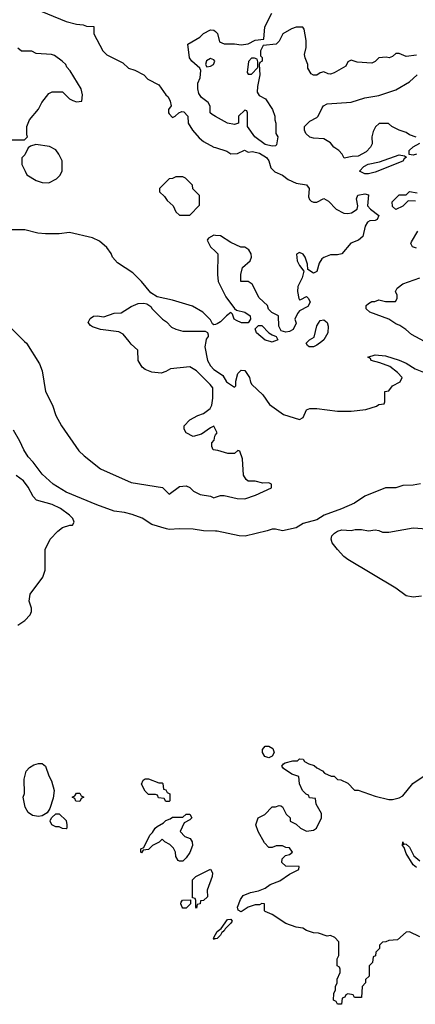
# Model space of a CAD drawing. Header units: inches. Extents: x 2348352 to 2479776, y 460422 to 613655.
# Tile 544 of 590: x 2458860 to 2461163, y 566146 to 571871. Entities that reach past the tile are written whole.
import ezdxf

# ---------------------------------------------------------------- set-up
doc = ezdxf.new("R2010")
doc.units = ezdxf.units.IN
doc.header["$MEASUREMENT"] = 0
for name, color, linetype in [('C4556', 7, 'Continuous'), ('C4557', 7, 'Continuous'), ('C4566', 7, 'Continuous'), ('C4567', 7, 'Continuous')]:
    doc.layers.add(name, color=color, linetype=linetype)

msp = doc.modelspace()

# ---------------------------------------------------------------- linework, layer by layer
at = {"layer": 'C4556', "color": 4}
for points, elevation in [([(2458888.7, 570000), (2458898.8, 569990), (2458974.8, 569870), (2458990.8, 569830), (2459011, 569710), (2459050.8, 569630), (2459071, 569570), (2459102.8, 569510), (2459204.1, 569364.1), (2459234.6, 569334.6), (2459330, 569260.7), (2459510, 569180.7), (2459690.6, 569150.6), (2459730, 569112), (2459790, 569158), (2459830, 569161), (2459850, 569151.3), (2459872, 569130), (2459910.9, 569110.9), (2459970, 569101), (2459990, 569092), (2460000, 569095.2)], 36), ([(2460000, 569488), (2459990, 569508), (2459970, 569499), (2459918.8, 569461.2), (2459870, 569448), (2459828.9, 569468.9), (2459818, 569490), (2459818, 569510), (2459850, 569544.7), (2459898, 569570), (2459930, 569581), (2459969.3, 569610.7), (2459979, 569630), (2459985.2, 569670), (2459984, 569730), (2459969.2, 569750), (2459890, 569829.4), (2459850, 569852.7), (2459738, 569842), (2459710, 569825.2), (2459683.5, 569816.5), (2459630, 569822.7), (2459590, 569837.2), (2459574, 569850), (2459549.3, 569890), (2459548.7, 569950), (2459510, 569984), (2459496.8, 570000)], 36), ([(2459943.6, 570000), (2459937.3, 569970), (2459954, 569890), (2459970, 569858), (2459990, 569838), (2460000, 569831.1)], 36), ([(2460000, 568897.2), (2459930, 568898.4), (2459869.6, 568909.6), (2459790, 568911.8), (2459730, 568906.6), (2459715.3, 568910), (2459630, 568936.3), (2459572.6, 568972.6), (2459514.7, 568994.8), (2459470, 569006.3), (2459410, 569013), (2459309.2, 569050), (2459130, 569124.7), (2459055.1, 569170), (2458990, 569229.5), (2458938.9, 569298.9), (2458909.4, 569330), (2458883.7, 569370), (2458861.2, 569421.2), (2458824.8, 569484.8)], 36), ([(2460000, 569368.6), (2459986, 569370), (2459978, 569390), (2459978, 569410), (2459993.2, 569426.8), (2459995.3, 569450), (2460000, 569456.8)], 36), ([(2458850, 568351.3), (2458890, 568378), (2458922, 568410), (2458928.7, 568430), (2458928.7, 568450), (2458915.3, 568490), (2458922, 568530), (2458995.3, 568630), (2459008.7, 568670), (2459008, 568790), (2459038, 568850), (2459083.1, 568896.9), (2459110, 568918), (2459152, 568932), (2459168, 568932), (2459178, 568950), (2459169, 568970), (2459149.2, 568990), (2459097.2, 569030), (2459050, 569053.3), (2458958, 569078), (2458938, 569098), (2458910, 569154), (2458882.7, 569190), (2458840.1, 569220.1)], 44), ([(2460000, 566527.3), (2459993.2, 566526.8), (2459990, 566522), (2459987.6, 566530), (2460000, 566552.6)], 36)]:
    msp.add_lwpolyline(points, dxfattribs=dict(at, elevation=elevation))
at = {"layer": 'C4556', "color": 4, "elevation": 36}
for points in [[(2458970, 567237.2), (2458935.3, 567244.7), (2458910, 567261.2), (2458891.7, 567291.7), (2458881.2, 567350), (2458888.9, 567371.1), (2458885.6, 567454.4), (2458898, 567502), (2458917, 567523), (2458941.5, 567538.5), (2458970, 567546.8), (2458990, 567546), (2459010.9, 567530.9), (2459030, 567474), (2459046, 567446), (2459061, 567390), (2459055.3, 567344.7), (2459036, 567284), (2459019.8, 567260.2), (2458990, 567242)], [(2459670, 567434), (2459690, 567434), (2459694, 567430), (2459698, 567398), (2459710, 567394), (2459718, 567378), (2459734, 567370), (2459734, 567330), (2459730, 567326), (2459710, 567326), (2459702, 567342), (2459667.3, 567347.3), (2459662, 567362), (2459650, 567366), (2459610, 567366), (2459590, 567386), (2459570, 567426), (2459578, 567450), (2459590, 567458), (2459610, 567458)], [(2459210, 567326), (2459187.3, 567327.3), (2459182, 567342), (2459166, 567350), (2459182, 567358), (2459190, 567374), (2459210, 567374), (2459218, 567358), (2459234, 567350), (2459218, 567342)], [(2459130, 567166), (2459110, 567168), (2459090, 567178), (2459070, 567178), (2459048, 567190), (2459038, 567210), (2459040.4, 567219.6), (2459047.3, 567232.7), (2459070, 567254), (2459090, 567254), (2459130, 567214), (2459134, 567190), (2459134, 567170)], [(2459790, 566978), (2459783.1, 566983.1), (2459770, 567006), (2459768, 567030), (2459754.6, 567054.6), (2459734.6, 567074.6), (2459706, 567090), (2459690, 567106), (2459671.6, 567088.4), (2459634, 567070), (2459610, 567046), (2459578, 567042), (2459570, 567026), (2459566, 567030), (2459566, 567050), (2459582, 567058), (2459618, 567130), (2459634, 567146), (2459648.9, 567171.1), (2459660.2, 567179.8), (2459698, 567202), (2459710, 567214), (2459736.4, 567223.6), (2459750, 567234), (2459810, 567234), (2459828.4, 567251.6), (2459850, 567252), (2459862, 567230), (2459850, 567218), (2459818, 567202), (2459794, 567150), (2459821, 567121), (2459852, 567110), (2459864.7, 567090), (2459866, 567070), (2459850.9, 567029.1), (2459830, 566998), (2459810, 566978)], [(2459890, 566706), (2459886, 566710), (2459886, 566750), (2459882, 566762), (2459866, 566766), (2459866, 566870), (2459886, 566890), (2459971.6, 566931.6), (2459982, 566910), (2459981, 566890), (2459952, 566810), (2459954, 566770), (2459930, 566748.7), (2459912.7, 566747.3), (2459911.3, 566730), (2459894, 566726)], [(2459810, 566706), (2459806, 566710), (2459798, 566730), (2459800.4, 566739.6), (2459808.4, 566751.6), (2459854, 566754), (2459854, 566730), (2459830, 566706)]]:
    msp.add_lwpolyline(points, close=True, dxfattribs=at)
at = {"layer": 'C4557', "color": 4, "elevation": 36}
for points in [[(2458914, 571950), (2459130, 571861), (2459190, 571844.7), (2459230, 571842), (2459250, 571834), (2459292.7, 571832.7), (2459292, 571790), (2459344.7, 571690), (2459367.5, 571667.5), (2459459.8, 571619.8), (2459494, 571590), (2459530, 571578), (2459582, 571550), (2459606.4, 571526.4), (2459670, 571492), (2459710, 571434), (2459723.6, 571423.6), (2459736.9, 571396.9), (2459742, 571370), (2459726.8, 571350), (2459726, 571330), (2459730, 571324.7), (2459750, 571302), (2459766, 571310), (2459786, 571330), (2459803.1, 571336.9), (2459816, 571336), (2459838, 571310), (2459841, 571270), (2459866, 571230), (2459904.1, 571184.1), (2459930, 571162.8), (2459990, 571131), (2460000, 571127.8)], [(2460000, 571308.9), (2459980.2, 571320.2), (2459969, 571330), (2459968.4, 571368.4), (2459958, 571390), (2459918.4, 571418.4), (2459903, 571443), (2459897, 571470), (2459898, 571502), (2459910, 571534), (2459915.3, 571575.3), (2459908, 571590), (2459862, 571630), (2459848.7, 571650), (2459838, 571730), (2459909.2, 571770.8), (2459930, 571792), (2459970, 571812), (2459991.1, 571811.1), (2460000, 571801.9)], [(2458792, 571172), (2458888, 571172), (2458906, 571190), (2458902, 571202), (2458902, 571250), (2458918, 571290), (2458968.9, 571351.1), (2458989.1, 571390.9), (2459030, 571442), (2459050, 571452), (2459110, 571452), (2459150, 571412), (2459170, 571402), (2459190, 571394), (2459222, 571398), (2459226, 571434), (2459218, 571470), (2459153.6, 571573.6), (2459134.6, 571594.6), (2459128, 571610), (2459108, 571630), (2459063.1, 571663.1), (2459046, 571670), (2458955.3, 571675.3), (2458930, 571688), (2458870, 571688), (2458850, 571706)], [(2460000, 570100), (2459990, 570098), (2459982, 570102), (2459970, 570126), (2459926, 570170), (2459866.3, 570206.3), (2459750, 570241.2), (2459660.4, 570260.4), (2459623.1, 570283.1), (2459569, 570350), (2459519.1, 570399.1), (2459430, 570457.2), (2459401.2, 570490), (2459392.1, 570512.1), (2459367, 570547), (2459324.1, 570584.1), (2459283.7, 570603.7), (2459150, 570634), (2459090, 570626.6), (2459010, 570626.6), (2458966, 570630), (2458890, 570648.7), (2458730, 570649)], [(2460000, 570617.3), (2459990, 570618), (2459959.6, 570600.4), (2459952, 570590), (2459971.6, 570551.6), (2460000, 570523.7)], [(2459496.8, 570000), (2459462, 570042), (2459436.6, 570056.6), (2459330, 570069.5), (2459284.8, 570084.8), (2459272.5, 570092.5), (2459259, 570110), (2459270, 570134), (2459290, 570147.7), (2459310.3, 570150.3), (2459350, 570143), (2459410, 570164), (2459450, 570166), (2459510, 570202.8), (2459550, 570221), (2459583.6, 570223.6), (2459599.6, 570219.6), (2459623.6, 570203.6), (2459632, 570190), (2459692, 570130), (2459714.4, 570114.4), (2459744, 570084), (2459770, 570071), (2459810, 570061), (2459939.6, 570059.6), (2459952.7, 570052.7), (2459958, 570038), (2459958, 570030), (2459946.4, 570013.6), (2459943.6, 570000)], [(2458813.8, 570073.8), (2458888.7, 570000)]]:
    msp.add_lwpolyline(points, dxfattribs=at)
for points in [[(2459970, 571645.2), (2459947.5, 571632.5), (2459941, 571610), (2459950, 571598), (2459970, 571600.7), (2459988.7, 571610), (2459996, 571630), (2459990, 571639)], [(2458954, 571146), (2458923.6, 571136.4), (2458910, 571126), (2458890, 571086), (2458872.7, 571067.3), (2458872, 571030), (2458891.1, 570991.1), (2458902, 570970), (2458956.9, 570936.9), (2458990, 570924.7), (2459030, 570922), (2459074.6, 570945.4), (2459094.6, 570965.4), (2459108, 570990), (2459108, 571050), (2459088.7, 571090), (2459070, 571115.3), (2459033.6, 571133.6)], [(2459810, 570958), (2459770, 570958), (2459750, 570948), (2459730, 570946), (2459674, 570890), (2459674, 570870), (2459703.6, 570843.6), (2459719.6, 570819.6), (2459754, 570790), (2459770, 570754), (2459790, 570734), (2459850, 570734), (2459907.3, 570792.7), (2459906, 570850), (2459868.4, 570888.4), (2459866, 570910), (2459826, 570950)]]:
    msp.add_lwpolyline(points, close=True, dxfattribs=at)
at = {"layer": 'C4566', "color": 4}
for points, elevation in [([(2460338.2, 570000), (2460330, 569997.2), (2460318.6, 570000)], 36), ([(2460618.2, 570000), (2460590, 569978), (2460570, 569969.2), (2460546, 569970), (2460536.4, 569976.4), (2460528.7, 569990), (2460538.3, 570000)], 36), ([(2460000, 569831.1), (2460042, 569802), (2460064.9, 569764.9), (2460110, 569734), (2460118, 569742), (2460119, 569770), (2460130, 569814), (2460150, 569834), (2460170, 569832), (2460198, 569790), (2460203.6, 569763.6), (2460211.1, 569751.1), (2460276, 569690), (2460313.7, 569633.7), (2460395.3, 569575.3), (2460490, 569547.3), (2460510, 569558), (2460530, 569602), (2460549.3, 569610.7), (2460590.6, 569610.6), (2460710, 569594.8), (2460790, 569596), (2460874.6, 569605.4), (2460936.4, 569623.6), (2460950, 569634), (2460982, 569638), (2460986, 569650), (2460986, 569710), (2461010, 569714), (2461030, 569742), (2461074.6, 569765.4), (2461086, 569790), (2461060.4, 569820.4), (2461014, 569854), (2460956.4, 569876.4), (2460906, 569890), (2460902, 569902), (2460886, 569910), (2460930, 569922), (2460990, 569916), (2461070, 569890.8), (2461110, 569874.8), (2461162, 569842), (2461210, 569821)], 36), ([(2460000, 569456.8), (2460009, 569470), (2460000, 569488)], 36), ([(2460000, 569095.2), (2460030, 569104.7), (2460050, 569104.7), (2460126.4, 569086.4), (2460170, 569086), (2460232.9, 569107.1), (2460326, 569150), (2460326, 569170), (2460310, 569178), (2460276.4, 569176.4), (2460230, 569188), (2460190, 569188.7), (2460178, 569198), (2460162.7, 569222.7), (2460158, 569318), (2460142, 569362), (2460130, 569366), (2460111.3, 569348.7), (2460071.6, 569348.4), (2460012.7, 569367.3), (2460000, 569368.6)], 36), ([(2461193.2, 569173.2), (2461150, 569165.1), (2461090, 569162.9), (2461050, 569149.6), (2460990, 569149.4), (2460870, 569101.2), (2460810, 569059.3), (2460733.7, 569026.3), (2460632, 568990), (2460590, 568964), (2460510, 568942.7), (2460470, 568916), (2460390, 568899), (2460350, 568909), (2460330, 568909.2), (2460301.4, 568898.6), (2460171.8, 568868.2), (2460138, 568870), (2460010, 568897), (2460000, 568897.2)], 36), ([(2461198.6, 568518.6), (2461150, 568513.6), (2461110, 568521.6), (2461050, 568566.6), (2460770, 568732), (2460746.6, 568750), (2460709.3, 568790), (2460679, 568830), (2460674, 568850), (2460678, 568870), (2460693.6, 568886.4), (2460710, 568898), (2460734.6, 568905.4), (2460790, 568901), (2460813.6, 568906.4), (2460850, 568906.8), (2460890, 568898.8), (2460930, 568904.7), (2460950, 568902), (2460971.6, 568891.6), (2461010, 568891.3), (2461150, 568916), (2461230, 568911)], 36), ([(2461190, 566538), (2461130, 566568), (2461110, 566566), (2461059.6, 566520.4), (2461010, 566518), (2460991.6, 566508.4), (2460972.7, 566507.3), (2460954, 566490), (2460954, 566470), (2460934, 566450), (2460931.6, 566428.4), (2460918, 566422), (2460914, 566390), (2460894, 566370), (2460894, 566310), (2460874, 566290), (2460874, 566270), (2460854, 566250), (2460850, 566186), (2460810, 566186), (2460802, 566202), (2460770, 566206), (2460758, 566202), (2460752.7, 566187.3), (2460738, 566182), (2460732.7, 566147.3), (2460710, 566146), (2460702, 566162), (2460686, 566170), (2460688.4, 566208.4), (2460698, 566230), (2460698, 566250), (2460708, 566270), (2460708.4, 566291.6), (2460726, 566330), (2460726, 566350), (2460722, 566362), (2460708, 566370), (2460708, 566410), (2460718, 566430), (2460718, 566510), (2460694.6, 566534.6), (2460670, 566546), (2460650, 566542), (2460600.4, 566560.4), (2460570, 566562), (2460530, 566575.3), (2460509, 566589), (2460470, 566595.3), (2460410, 566615.3), (2460330, 566668), (2460290, 566686), (2460286, 566690), (2460286, 566730), (2460270, 566731.8), (2460256, 566724), (2460230, 566723.7), (2460190, 566711.6), (2460150, 566684.5), (2460132.5, 566692.5), (2460127.6, 566710), (2460145.2, 566754.8), (2460161.2, 566778.8), (2460203.7, 566796.3), (2460250, 566805.7), (2460290, 566820.9), (2460317.8, 566842.2), (2460375.3, 566864.7), (2460430, 566902), (2460485.2, 566930), (2460487.3, 566947.3), (2460410, 566949), (2460386, 566970), (2460387.3, 566992.7), (2460408.4, 567011.6), (2460430, 567018), (2460448, 567030), (2460430, 567055.3), (2460410, 567058), (2460390, 567068), (2460352.7, 567067.3), (2460330, 567058), (2460310, 567058), (2460284.7, 567084.7), (2460248.7, 567150), (2460235.3, 567190), (2460248, 567230), (2460288, 567250), (2460330, 567294), (2460350, 567294), (2460370, 567302), (2460379.6, 567299.6), (2460390, 567294), (2460411.6, 567251.6), (2460434, 567230), (2460434, 567210), (2460470, 567194), (2460494, 567170), (2460530, 567152), (2460570, 567158), (2460588, 567170), (2460618, 567230), (2460616.4, 567256.4), (2460586, 567310), (2460582, 567342), (2460547.3, 567347.3), (2460542, 567362), (2460527.3, 567367.3), (2460506, 567390), (2460488.4, 567428.4), (2460486, 567470), (2460444.7, 567484.7), (2460396.4, 567516.4), (2460386, 567530), (2460396.4, 567543.6), (2460406, 567550), (2460450, 567561), (2460478, 567562), (2460490, 567574), (2460510, 567572), (2460518, 567558), (2460543.6, 567543.6), (2460575.3, 567535.3), (2460590, 567522), (2460623.6, 567503.6), (2460634, 567490), (2460672.7, 567472.7), (2460690, 567472), (2460710, 567454), (2460730, 567452), (2460770, 567432), (2460810, 567392), (2460830, 567392), (2460930, 567356), (2461010, 567336), (2461030, 567336), (2461070, 567346), (2461090, 567358), (2461148.7, 567430), (2461221.5, 567478.5)], 36), ([(2461170, 566941.1), (2461150, 566956.2), (2461110, 567023.7), (2461098.7, 567058.7), (2461089.6, 567070.4), (2461090, 567091), (2461094, 567074), (2461101.2, 567078.8), (2461110, 567077.3), (2461130, 567059.1), (2461155.5, 567010), (2461190, 566980.4)], 32), ([(2460000, 566552.6), (2460009.6, 566570), (2460033.2, 566586.8), (2460070, 566638.4), (2460090, 566640.7), (2460097.1, 566630), (2460090, 566617.2), (2460055.6, 566584.4), (2460050, 566573.2), (2460046.8, 566573.2), (2460046.8, 566570), (2460037, 566563), (2460030, 566547.3), (2460010, 566528), (2460000, 566527.3)], 36)]:
    msp.add_lwpolyline(points, dxfattribs=dict(at, elevation=elevation))
at = {"layer": 'C4566', "color": 4, "elevation": 36}
msp.add_lwpolyline([(2460310, 567579), (2460287, 567587), (2460272.7, 567610), (2460272.9, 567627.1), (2460290, 567646.8), (2460310, 567646.8), (2460334, 567634), (2460341, 567610), (2460330, 567588)], close=True, dxfattribs=at)
at = {"layer": 'C4567', "color": 4, "elevation": 36}
for points in [[(2460000, 571801.9), (2460010.7, 571790.7), (2460022.8, 571742.8), (2460050, 571731), (2460110, 571731), (2460150, 571724.7), (2460190, 571732), (2460230, 571752), (2460282, 571758), (2460288, 571830), (2460328.7, 571910)], [(2461170, 571666), (2461110, 571658), (2461070, 571675.3), (2461050, 571675.3), (2461030, 571658), (2461011.1, 571648.9), (2460994, 571654), (2460951.1, 571648.9), (2460930, 571628), (2460910, 571618), (2460824, 571624), (2460790, 571635.3), (2460770, 571626), (2460758, 571602), (2460690, 571562), (2460670, 571555.3), (2460656.4, 571556.4), (2460630, 571568), (2460610, 571562), (2460590, 571548.7), (2460570, 571548.7), (2460556.4, 571556.4), (2460538, 571590), (2460538, 571610), (2460522, 571650), (2460519, 571670), (2460528.7, 571710), (2460528.7, 571750), (2460516.4, 571816.4), (2460508, 571828), (2460470, 571828.7), (2460442, 571818), (2460391.6, 571788.4), (2460370, 571746), (2460354, 571730), (2460278, 571722), (2460262, 571690), (2460262, 571662), (2460271.6, 571651.6), (2460272, 571630), (2460258, 571622), (2460254, 571610), (2460258, 571550), (2460243.6, 571483.6), (2460242, 571450), (2460254, 571430), (2460291.1, 571411.1), (2460331.3, 571350), (2460344.7, 571310), (2460344.7, 571290), (2460351.3, 571270), (2460352, 571210), (2460362, 571190), (2460356, 571144), (2460350, 571138), (2460330, 571135.3), (2460290, 571145.2), (2460229, 571190), (2460186, 571250), (2460186, 571330), (2460182, 571342), (2460170, 571346), (2460134, 571310), (2460134, 571270), (2460110, 571262), (2460070, 571269.2), (2460000, 571308.9)], [(2461168.4, 571188.4), (2461130, 571202), (2461110, 571215.3), (2461068.4, 571228.4), (2461026, 571250), (2461007.3, 571267.3), (2460952.7, 571267.3), (2460931.6, 571248.4), (2460918, 571222), (2460911, 571190), (2460911.1, 571148.9), (2460902, 571130), (2460876.9, 571103.1), (2460830, 571078), (2460796.4, 571076.4), (2460750, 571066), (2460738, 571090), (2460718, 571110), (2460689.3, 571129.3), (2460670, 571155.3), (2460630, 571178), (2460570, 571182), (2460550, 571188), (2460526, 571210), (2460518, 571230), (2460518, 571250), (2460523.1, 571256.9), (2460550, 571282), (2460590, 571302), (2460598, 571310), (2460620.2, 571359.8), (2460628, 571370), (2460650, 571382), (2460790, 571391), (2460870, 571418), (2460951.3, 571431.3), (2461050, 571462.8), (2461130, 571510.8), (2461174, 571550)], [(2460000, 571127.8), (2460066.4, 571106.4), (2460090, 571092), (2460127.3, 571092.7), (2460168, 571112), (2460190, 571102), (2460215.3, 571104.7), (2460255.5, 571095.5), (2460296, 571070), (2460311.3, 571050), (2460322, 571010), (2460346.4, 570986.4), (2460390, 570966.8), (2460422.8, 570942.8), (2460470, 570920.7), (2460530.7, 570910.7), (2460546, 570890), (2460542, 570842), (2460546.4, 570826.4), (2460556.9, 570816.9), (2460570, 570811.3), (2460590, 570811.3), (2460631.6, 570831.6), (2460656.9, 570816.9), (2460702, 570770), (2460746.4, 570746.4), (2460770, 570743.8), (2460791.6, 570748.4), (2460824, 570770), (2460829.2, 570790), (2460821.2, 570830), (2460829.5, 570850.5), (2460870, 570858), (2460890, 570854), (2460884.7, 570790), (2460902, 570770), (2460950, 570732), (2460942, 570710), (2460930, 570704), (2460898, 570702), (2460885.4, 570694.6), (2460871, 570670), (2460858, 570610), (2460832, 570590), (2460788.1, 570571.9), (2460736, 570510), (2460710, 570503.7), (2460670, 570504), (2460630.9, 570489.1), (2460619.8, 570480.2), (2460603.5, 570456.5), (2460590, 570408), (2460570, 570398), (2460538, 570418), (2460535.3, 570450), (2460522, 570490), (2460510, 570508), (2460490, 570518), (2460472, 570508), (2460476, 570470), (2460490, 570442), (2460514, 570410), (2460504.7, 570370), (2460479.6, 570320.4), (2460478, 570290), (2460484.7, 570250), (2460490, 570242), (2460496.4, 570243.6), (2460530, 570262), (2460542, 570250), (2460550.9, 570229.1), (2460536.9, 570203.1), (2460490, 570178), (2460476.9, 570163.1), (2460462, 570130), (2460470, 570106), (2460451.3, 570070), (2460430, 570059), (2460410, 570055.3), (2460382, 570062), (2460368, 570090), (2460366, 570150), (2460328.9, 570168.9), (2460309.1, 570189.1), (2460302, 570210), (2460254.8, 570254.8), (2460214, 570334), (2460190, 570348.7), (2460148, 570350), (2460148, 570390), (2460158, 570430), (2460202, 570470), (2460208.7, 570490), (2460208, 570510), (2460193.6, 570533.6), (2460170, 570548), (2460148.4, 570548.4), (2460090, 570575.3), (2460030, 570615.3), (2460000, 570617.3)], [(2461170, 571089), (2461150, 571084), (2461127.3, 571087.3), (2461128, 571110), (2461150, 571132), (2461190, 571154)], [(2461163.6, 570816.4), (2461122, 570818), (2461090, 570788), (2461050, 570768.7), (2461030, 570786), (2461028.4, 570811.6), (2461070, 570854), (2461110, 570854), (2461130, 570872), (2461174.6, 570865.4)], [(2461170, 570542), (2461146, 570550), (2461138, 570570), (2461140.4, 570579.6), (2461178, 570642)], [(2460000, 570523.7), (2460014, 570510), (2460011, 570390), (2460016, 570350), (2460059.8, 570259.8), (2460110, 570191.3), (2460122, 570182), (2460170.5, 570170.5), (2460201, 570150), (2460204.7, 570130), (2460190.9, 570109.1), (2460150.6, 570109.4), (2460121.5, 570121.5), (2460108.7, 570130), (2460099, 570159), (2460090, 570168), (2460064.7, 570150), (2460030, 570115.3), (2460010, 570102), (2460000, 570100)], [(2461217.5, 570000), (2461140.2, 570040.2), (2461108, 570070), (2461073.6, 570093.6), (2461050, 570102), (2461009.2, 570129.2), (2460898, 570170), (2460878, 570190), (2460878, 570210), (2460890, 570222), (2460910, 570232), (2460927.3, 570232.7), (2460950, 570242), (2460990, 570232), (2461047.3, 570232.7), (2461058, 570250), (2461058, 570270), (2461048.4, 570291.6), (2461058, 570310), (2461090, 570336), (2461189.1, 570370.9)], [(2460318.6, 570000), (2460290, 570007), (2460239, 570050), (2460230, 570074), (2460250, 570094), (2460270, 570094), (2460310, 570051), (2460330, 570038), (2460354, 570030), (2460362, 570010), (2460350, 570004), (2460338.2, 570000)], [(2460538.3, 570000), (2460548, 570010), (2460574, 570026), (2460589.3, 570090.7), (2460610, 570122), (2460630, 570126), (2460650.8, 570110), (2460656, 570090), (2460654, 570050), (2460630.4, 570009.6), (2460618.2, 570000)]]:
    msp.add_lwpolyline(points, dxfattribs=at)
for points in [[(2460210, 571648), (2460191.6, 571628.4), (2460184.7, 571564.7), (2460190, 571554), (2460210, 571554), (2460247.3, 571592.7), (2460247.3, 571627.3), (2460242, 571642), (2460227.3, 571647.3)], [(2460870, 570975.3), (2460838, 570990), (2460863.1, 571016.9), (2460888.4, 571031.6), (2460954.6, 571045.4), (2461070, 571084.7), (2461099.6, 571079.6), (2461112.7, 571072.7), (2461098, 571062), (2461090, 571049.2), (2460930, 570985.2), (2460890, 570975.3)]]:
    msp.add_lwpolyline(points, close=True, dxfattribs=at)

doc.saveas('drawing.dxf')
